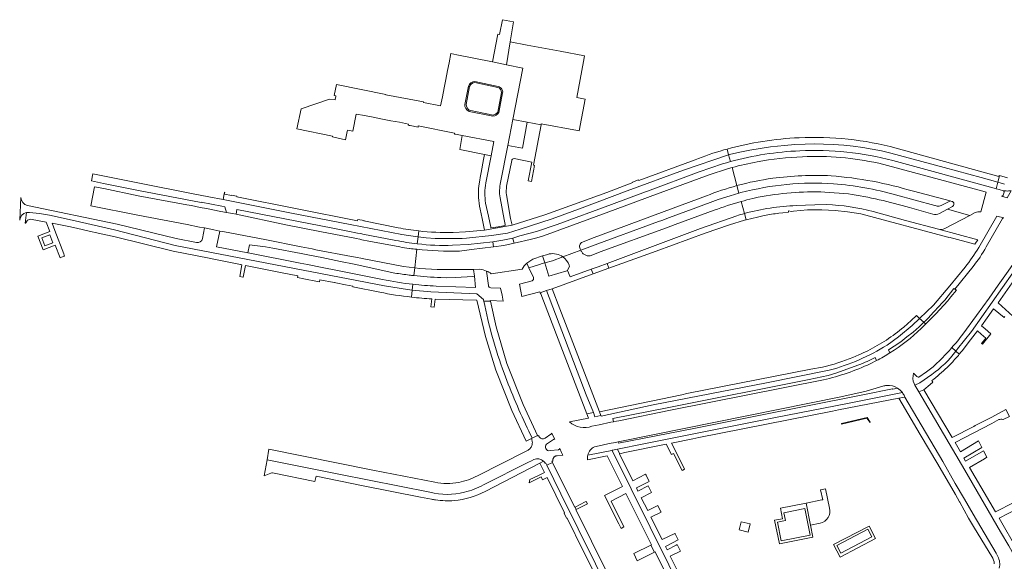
# Model space of a CAD drawing. Extents: x 146402 to 164798, y 455483 to 464134.
# Tile 478 of 575: x 155866 to 156204, y 462528 to 462714. Entities that reach past the tile are written whole.
import ezdxf

# ---------------------------------------------------------------- set-up
doc = ezdxf.new("R2010")
doc.units = 0
doc.header["$LTSCALE"] = 0.2
for name, color, linetype, lineweight in [('B-XX-VH-VERHARDING_ASFALT-GV', 252, 'CONTINUOUS', 18), ('B-XX-VH-VERHARDING_BETONSTRAATSTEEN-GV', 252, 'CONTINUOUS', 18), ('B-XX-VH-VERHARDING_SIERBESTRATING-GV', 252, 'CONTINUOUS', 18), ('B-XX-VH-VERHARDING_STRAATBAKSTEEN-GV', 252, 'CONTINUOUS', 18), ('B-XX-VH-VERHARDING_TEGEL-GV', 252, 'CONTINUOUS', 18)]:
    doc.layers.add(name, color=color, linetype=linetype, lineweight=lineweight)

msp = doc.modelspace()

# ---------------------------------------------------------------- linework, layer by layer
at = {"layer": 'B-XX-VH-VERHARDING_ASFALT-GV'}
for points in [[(156134.952, 462666.555, 0.0370119), (156119.416, 462664.83)], [(156161.137, 462664.302, 0.0685525), (156134.952, 462666.555)], [(156110.748, 462662.831, 0.0036367), (156109.149, 462662.377)], [(156119.416, 462664.83, 0.021107), (156110.748, 462662.831)], [(156124.718, 462659.148, 0.0330286), (156112.423, 462656.648)], [(156112.423, 462656.648, -0.0330286), (156124.718, 462659.148)], [(156144.761, 462660.019, 0.0457498), (156124.718, 462659.148)], [(156124.718, 462659.148, -0.0457498), (156144.761, 462660.019)], [(156173.048, 462654.717, 0.0536673), (156144.761, 462660.019)], [(156144.761, 462660.019, -0.0536673), (156173.048, 462654.717)], [(156101.981, 462653.133, -0.0290175), (156112.423, 462656.648)], [(156112.423, 462656.648, 0.0290175), (156101.981, 462653.133)], [(156113.827, 462654.236, -0.0806996), (156145.648, 462657.304)], [(156145.648, 462657.304, -0.0445563), (156166.925, 462653.514)], [(156117.878, 462652.207, 0.0085076), (156113.902, 462651.187)], [(156141.006, 462654.51, 0.056075), (156118.304, 462652.337)], [(156171.735, 462649.077, 0.0337202), (156150.734, 462653.831)], [(156113.902, 462651.187, 0.0212059), (156104.575, 462648.185)], [(156115.016, 462647.078, -0.0567623), (156132.812, 462649.81)], [(156143.204, 462650.118, -0.0577425), (156159.294, 462647.737)], [(156181.257, 462649.591, 0.1234154), (156182.626, 462649.764)], [(156186.259, 462651.246, -0.7114581), (156186.45, 462649.482)], [(156112.367, 462646.308, -0.0090624), (156115.016, 462647.078)], [(156182.047, 462647.072, -0.2037867), (156179.731, 462646.874)], [(156194.324, 462647.414, -0.1538055), (156196.19, 462647.635)], [(156181.739, 462641.662, 0.1705362), (156183.821, 462641.941)], [(155999.875, 462635.08, -0.0088296), (155996.595, 462635.563)], [(156002.412, 462634.774, -0.0058199), (156000, 462635.064)], [(156058.563, 462634.929, -0.4219902), (156059.332, 462637.277)], [(156059.332, 462637.277, 0.4219902), (156058.563, 462634.929)], [(156017.088, 462634.183, -0.0340008), (156002.412, 462634.774)], [(156047.982, 462633.186, -0.2034458), (156052.627, 462632.149)], [(156052.627, 462632.149, 0.2034458), (156047.982, 462633.186)], [(156052.627, 462632.149, -0.1519461), (156054.812, 462629.268)], [(156038.643, 462628.004, -0.080799), (156040.24, 462630.021)], [(155994.961, 462626.594, 0.0095492), (155999.875, 462625.909)], [(155999.875, 462625.909, 0.0038062), (156001.431, 462625.731)], [(156001.431, 462625.731, 0.018255), (156010.692, 462625.064)], [(156023.954, 462627.915, -0.0843186), (156026.454, 462627.312)], [(156026.454, 462627.312, -0.0509791), (156027.965, 462626.391)], [(156169.746, 462608.021, -0.0595234), (156157.354, 462599.947)], [(156144.135, 462593.243, 0.0753828), (156163.995, 462601.836)], [(156157.354, 462599.947, -0.0130095), (156154.314, 462598.491)], [(156152.293, 462597.624, -0.0410634), (156141.817, 462594.326)], [(156046.543, 462569.908, -0.4606115), (156044.528, 462570.404)], [(156048.215, 462565.607, -0.7385077), (156047.015, 462567.879)], [(156042.651, 462562.54, -0.3045767), (156046.033, 462561.99)], [(156046.033, 462561.99, -0.0674227), (156046.559, 462561.343)], [(156016.865, 462554.715, -0.1019183), (156008.682, 462554.751)], [(156023.329, 462556.936, -0.0678747), (156016.865, 462554.715)], [(156018.829, 462551.345, 0.064986), (156025.366, 462553.83)], [(156006.912, 462551.31, 0.1271294), (156018.829, 462551.345)]]:
    msp.add_lwpolyline(points, format="xyb", dxfattribs=at)
for points in [[(156109.149, 462662.377), (156102.843, 462660.387), (156084.763, 462653.677), (156082.574, 462652.873), (156081.659, 462652.536), (156067.485, 462647.328), (156046.014, 462639.354), (156043.668, 462638.723), (156043.209, 462638.599), (156041.901, 462638.29), (156039.45, 462637.712), (156038.436, 462637.473), (156035.865, 462636.838)], [(156112.423, 462656.648), (156110.748, 462662.831)], [(156110.748, 462662.831), (156112.423, 462656.648)], [(156196.19, 462647.635), (156198.02, 462654.414), (156196.937, 462654.725), (156196.946, 462654.75), (156161.137, 462664.302)], [(155940.357, 462646.788), (155939.145, 462647.042), (155937.09, 462647.423), (155935.093, 462647.811), (155930.177, 462648.765), (155928.021, 462649.184), (155925.074, 462649.764), (155923.401, 462649.995), (155906.772, 462653.148), (155894.902, 462655.637), (155891.733, 462656.261), (155890.413, 462649.719), (155906.587, 462646.539), (155923.584, 462643.234), (155927.806, 462642.421), (155929.547, 462642.099), (155932.763, 462641.475), (155934.784, 462641.05), (155935.791, 462640.871), (155938.755, 462640.301), (155950.222, 462638.092), (155962.764, 462635.673), (155966.497, 462634.892), (155967.738, 462634.63), (155980.045, 462632.29), (155981.447, 462632.038), (155983.83, 462631.571), (155984.208, 462631.467), (155997.859, 462628.91), (156001.72, 462628.395), (156002.412, 462634.774)], [(156058.563, 462634.929), (156058.776, 462634.47), (156060.979, 462635.302), (156062.436, 462635.814), (156085.513, 462644.3), (156086.65, 462644.72), (156089.265, 462645.686), (156098.3, 462649.024), (156105.943, 462651.882), (156110.107, 462653.178), (156113.13, 462654.038), (156112.423, 462656.648)], [(156112.423, 462656.648), (156113.13, 462654.038), (156113.827, 462654.236)], [(156059.332, 462637.277), (156062.497, 462638.441), (156087.434, 462647.701), (156101.981, 462653.133)], [(156101.981, 462653.133), (156087.434, 462647.701), (156062.497, 462638.441), (156059.332, 462637.277)], [(156118.304, 462652.337), (156117.878, 462652.207)], [(156150.734, 462653.831), (156142.691, 462654.42), (156141.223, 462654.529), (156141.006, 462654.51)], [(156166.925, 462653.514), (156180.424, 462649.818), (156180.54, 462649.786), (156181.257, 462649.591)], [(156182.626, 462649.764), (156185.564, 462651.346), (156185.667, 462651.402), (156173.048, 462654.717)], [(156173.048, 462654.717), (156185.667, 462651.402), (156186.259, 462651.246)], [(156113.902, 462651.187), (156115.016, 462647.078)], [(156115.016, 462647.078), (156113.902, 462651.187)], [(156132.812, 462649.81), (156139.214, 462650.043), (156143.204, 462650.118)], [(156179.731, 462646.874), (156171.735, 462649.077)], [(156183.821, 462641.941), (156192.433, 462646.429), (156184.804, 462648.581), (156182.047, 462647.072)], [(156186.45, 462649.482), (156184.804, 462648.581), (156192.433, 462646.429), (156194.324, 462647.414)], [(155996.595, 462635.563), (155985.926, 462637.607), (155983.555, 462638.074), (155982.879, 462638.207), (155981.594, 462638.459), (155981.111, 462638.554), (155969.658, 462640.807), (155957.405, 462643.216), (155940.357, 462646.788)], [(156104.575, 462648.185), (156091.24, 462643.283), (156089.692, 462642.718), (156088.222, 462642.181), (156065.492, 462633.881), (156062.315, 462632.632), (156062.059, 462632.575), (156061.799, 462632.542), (156061.537, 462632.532), (156061.275, 462632.545), (156061.016, 462632.581), (156060.76, 462632.64), (156060.511, 462632.722), (156060.27, 462632.825), (156060.039, 462632.95), (156059.82, 462633.094), (156059.615, 462633.257), (156059.425, 462633.438), (156059.252, 462633.635), (156059.097, 462633.847), (156058.961, 462634.071), (156058.776, 462634.47), (156052.627, 462632.149)], [(156054.812, 462629.268), (156054.942, 462628.889), (156054.238, 462627.562), (156054.246, 462627.539), (156055.086, 462625.282), (156062.398, 462627.895), (156064.714, 462628.723), (156067.882, 462629.908), (156099.906, 462641.883), (156112.367, 462646.308)], [(156159.294, 462647.737), (156170.35, 462644.657), (156181.739, 462641.662)], [(156001.431, 462625.731), (156001.72, 462628.395), (155997.859, 462628.91), (155984.208, 462631.467), (155983.83, 462631.571), (155981.447, 462632.038), (155980.045, 462632.29), (155967.738, 462634.63), (155966.497, 462634.892), (155962.764, 462635.673), (155950.222, 462638.092), (155938.755, 462640.301), (155935.791, 462640.871), (155934.784, 462641.05), (155933.643, 462635.591), (155944.363, 462633.578)], [(155944.363, 462633.578), (155944.933, 462636.31), (155950.446, 462635.665), (155953.018, 462635.132), (155954.795, 462634.796), (155960.881, 462633.645), (155962.782, 462633.285), (155965.552, 462632.761), (155969.858, 462631.926), (155976.271, 462630.637), (155980.937, 462629.708), (155994.961, 462626.594)], [(156000, 462635.064), (155999.875, 462635.08)], [(156035.865, 462636.838), (156032.368, 462636.126), (156028.839, 462635.607), (156021.191, 462634.68), (156017.088, 462634.183)], [(156052.627, 462632.149), (156058.776, 462634.47), (156058.563, 462634.929)], [(156002.412, 462634.774), (156001.72, 462628.395), (156003.494, 462628.158), (156009.403, 462627.82), (156014.124, 462627.779), (156015.722, 462627.782), (156019.453, 462627.806), (156020.822, 462627.821), (156021.954, 462627.858), (156023.954, 462627.915)], [(156040.24, 462630.021), (156042.294, 462631.347), (156045.644, 462632.477), (156047.426, 462633.027), (156047.982, 462633.186)], [(156047.982, 462633.186), (156047.426, 462633.027), (156045.644, 462632.477), (156046.392, 462630.067), (156049.025, 462630.79), (156052.627, 462632.149)], [(156010.692, 462625.064), (156012.69, 462624.982), (156015.579, 462625.029), (156019.773, 462625.313), (156021.488, 462625.462), (156022.218, 462625.527), (156021.954, 462627.858), (156020.822, 462627.821), (156019.453, 462627.806), (156015.722, 462627.782), (156014.124, 462627.779), (156009.403, 462627.82), (156003.494, 462628.158), (156001.72, 462628.395), (156001.431, 462625.731)], [(156027.965, 462626.391), (156038.643, 462628.004)], [(156163.995, 462601.836), (156167.945, 462604.739), (156172.667, 462608.599), (156175.177, 462611.029), (156174.088, 462612.017), (156172.301, 462610.294), (156169.746, 462608.021)], [(156154.314, 462598.491), (156152.293, 462597.624)], [(156141.817, 462594.326), (156137.794, 462593.598), (156095.279, 462585.184), (156095.267, 462585.243), (156093.482, 462584.83), (156065.185, 462578.99)], [(156065.185, 462578.99), (156065.697, 462577.658), (156065.764, 462577.483), (156083.698, 462581.309), (156122.621, 462588.932), (156144.135, 462593.243)], [(156044.528, 462570.404), (156044.332, 462570.77), (156044.069, 462570.609), (156043.964, 462570.833), (156042.089, 462569.914), (156041.83, 462569.787)], [(156047.015, 462567.879), (156049.404, 462569.443), (156049.44, 462569.463), (156049.477, 462569.48), (156049.516, 462569.494), (156049.556, 462569.504), (156049.891, 462569.56), (156048.971, 462571.313), (156048.854, 462571.558), (156048.605, 462571.321), (156048.571, 462571.294), (156048.535, 462571.27), (156046.543, 462569.908)], [(156041.83, 462569.787), (156041.942, 462569.529), (156042.029, 462569.263), (156042.093, 462568.989), (156042.132, 462568.711), (156042.146, 462568.43), (156042.135, 462568.15), (156042.098, 462567.871), (156042.037, 462567.597), (156041.952, 462567.329), (156041.844, 462567.07), (156041.712, 462566.822), (156041.559, 462566.587), (156041.385, 462566.366), (156041.193, 462566.161), (156040.983, 462565.975), (156040.757, 462565.808), (156040.517, 462565.662), (156039.822, 462565.344), (156023.329, 462556.936)], [(156008.682, 462554.751), (155987.393, 462558.926), (155951.672, 462566.078), (155951.671, 462566.073), (155951.007, 462562.454), (155975.716, 462557.516), (156006.912, 462551.31)], [(156046.559, 462561.343), (156046.819, 462561.353), (156047.178, 462560.607), (156049.056, 462561.582), (156048.871, 462561.955), (156049.204, 462562.05), (156049.199, 462562.366), (156049.209, 462562.498), (156049.23, 462562.629), (156049.262, 462562.758), (156049.305, 462562.883), (156049.359, 462563.004), (156049.423, 462563.12), (156049.497, 462563.23), (156049.58, 462563.333), (156049.672, 462563.429), (156049.771, 462563.516), (156049.878, 462563.595), (156049.991, 462563.664), (156050.11, 462563.723), (156050.233, 462563.771), (156050.36, 462563.808), (156050.49, 462563.835), (156050.622, 462563.85), (156052.337, 462564.049), (156052.661, 462564.078), (156052.195, 462564.964), (156051.54, 462566.311), (156051.311, 462566.048), (156051.278, 462566.017), (156051.243, 462565.989), (156051.205, 462565.964), (156051.165, 462565.942), (156051.123, 462565.924), (156051.08, 462565.91), (156048.215, 462565.607)], [(156025.366, 462553.83), (156040.868, 462561.633), (156041.824, 462562.113), (156042.651, 462562.54)]]:
    msp.add_lwpolyline(points, dxfattribs=at)
for points in [[(156040.958, 462628.43), (156044.622, 462629.581), (156045.56, 462629.838), (156046.392, 462630.067), (156045.644, 462632.477), (156042.294, 462631.347), (156040.24, 462630.021)], [(156148.344, 462574.944), (156148.405, 462574.676), (156157.093, 462576.794), (156158.154, 462575.238), (156158.19, 462575.428), (156157.151, 462577.003)]]:
    msp.add_lwpolyline(points, close=True, dxfattribs=at)
at = {"layer": 'B-XX-VH-VERHARDING_BETONSTRAATSTEEN-GV'}
for points in [[(156059.741, 462699.317), (156060.073, 462701.26), (156051.669, 462702.866), (156040.344, 462704.937), (156034.58, 462706.058), (156033.253, 462698.181), (156038.902, 462696.954), (156035.458, 462679.314), (156040.386, 462678.404), (156045.131, 462677.526), (156045.196, 462677.872), (156057.678, 462675.571), (156058.253, 462675.479), (156060.267, 462686.371), (156057.44, 462686.895)], [(156033.716, 462670.398), (156038.752, 462669.494), (156040.386, 462678.404), (156035.458, 462679.314)], [(156027.951, 462666.923), (156028.907, 462671.834), (156018.049, 462673.852), (156017.182, 462669.02), (156025.707, 462667.359)], [(156028.839, 462635.607), (156032.368, 462636.126), (156035.865, 462636.838), (156035.472, 462638.373), (156035.402, 462638.648), (156032.013, 462637.893), (156028.58, 462637.377)], [(156068.462, 462628.301), (156067.882, 462629.908), (156064.714, 462628.723), (156062.398, 462627.895), (156063, 462626.323)]]:
    msp.add_lwpolyline(points, close=True, dxfattribs=at)
for points in [[(156031.233, 462657.762), (156033.716, 462670.398), (156035.458, 462679.314), (156038.902, 462696.954), (156033.253, 462698.181), (156028.49, 462699.211), (156016.179, 462701.597), (156014.137, 462701.993), (156013.537, 462698.838), (156013.014, 462696.18), (156012.418, 462693.153), (156011.834, 462690.188), (156011.234, 462687.14), (156010.621, 462684.028), (156004.728, 462685.188), (156004.771, 462685.408), (155991.829, 462687.862), (155991.847, 462687.932), (155974.871, 462691.408), (155974.013, 462687.596), (155974.678, 462687.436), (155974.639, 462687.275), (155974.424, 462686.256), (155974.37, 462686.071), (155972.503, 462686.395), (155962.725, 462683.046), (155961.246, 462676.133), (155973.511, 462673.658), (155973.451, 462673.362), (155977.96, 462672.359), (155978.502, 462675.185), (155978.6, 462675.701), (155980.472, 462675.35), (155981.599, 462681.237), (155984.459, 462680.689), (155987.424, 462680.121), (155990.627, 462679.508), (155993.554, 462678.947), (155996.485, 462678.386), (155999.568, 462677.795), (155999.492, 462677.405), (155999.875, 462677.328), (156000, 462677.303), (156000.125, 462677.278), (156002.864, 462676.732), (156002.951, 462677.168), (156015.432, 462674.691), (156015.365, 462674.352), (156015.589, 462674.31), (156015.714, 462674.287), (156018.049, 462673.852)], [(156018.981, 462684.546), (156020.208, 462690.775)], [(156022.405, 462692.421), (156030.363, 462690.694)], [(156031.95, 462688.497), (156030.635, 462681.794)], [(156028.585, 462680.474), (156020.419, 462682.141)], [(156018.049, 462673.852), (156028.907, 462671.834), (156027.951, 462666.923), (156026.112, 462657.593)], [(156026.108, 462650.654), (156027.127, 462646.109), (156027.873, 462642.414), (156027.938, 462642.186), (156030.448, 462642.544), (156032.854, 462642.993), (156032.798, 462643.261), (156032.469, 462644.978), (156032.461, 462644.976), (156031.045, 462652.46)], [(156176.649, 462609.701), (156177.276, 462609.136), (156177.284, 462609.129), (156180.78, 462612.65), (156184.843, 462617.072), (156185.952, 462618.409), (156187.842, 462620.702), (156187.349, 462621.082), (156186.97, 462621.357), (156183.811, 462617.33), (156183.088, 462616.47), (156178.852, 462611.911)], [(156177.284, 462609.129), (156177.276, 462609.136), (156176.649, 462609.701), (156174.987, 462608.132), (156172.956, 462606.354), (156170.853, 462604.656), (156168.689, 462603.034), (156166.467, 462601.501), (156164.48, 462600.225), (156165.005, 462599.191)], [(156175.736, 462607.569), (156177.284, 462609.129)]]:
    msp.add_lwpolyline(points, dxfattribs=at)
for points in [[(156020.208, 462690.775, -0.3349119), (156022.405, 462692.421)], [(156030.363, 462690.694, -0.0981984), (156031.109, 462690.395)], [(156031.109, 462690.395, -0.0994017), (156031.669, 462689.818)], [(156031.669, 462689.818, -0.0923273), (156031.928, 462689.183)], [(156031.928, 462689.183, -0.0874671), (156031.95, 462688.497)], [(156020.419, 462682.141, -0.3577327), (156018.981, 462684.546)], [(156030.635, 462681.794, -0.2432237), (156028.585, 462680.474)], [(156026.112, 462657.593, 0.0755153), (156026.108, 462650.654)], [(156031.045, 462652.46, -0.0946826), (156031.233, 462657.762)], [(156178.852, 462611.911, -0.01065), (156176.649, 462609.701)], [(156165.005, 462599.191, 0.0516477), (156175.736, 462607.569)]]:
    msp.add_lwpolyline(points, format="xyb", dxfattribs=at)
at = {"layer": 'B-XX-VH-VERHARDING_SIERBESTRATING-GV'}
for points in [[(156154.343, 462595.039), (156146.373, 462592.209), (156143.785, 462591.395), (156137.298, 462590.06), (156089.062, 462580.466), (156069.831, 462576.698), (156070.068, 462575.521), (156071.093, 462575.727), (156071.84, 462575.885), (156089.631, 462579.515), (156142.156, 462589.947)], [(156158.22, 462595.445), (156160.409, 462596.54), (156159.881, 462597.619)]]:
    msp.add_lwpolyline(points, dxfattribs=at)
for points in [[(156142.156, 462589.947, 0.0535294), (156158.22, 462595.445)], [(156159.881, 462597.619, -0.0212401), (156154.343, 462595.039)]]:
    msp.add_lwpolyline(points, format="xyb", dxfattribs=at)
at = {"layer": 'B-XX-VH-VERHARDING_STRAATBAKSTEEN-GV'}
msp.add_lwpolyline([(156162.59, 462587.744), (156156.789, 462586.024), (156148.131, 462584.086), (156072.746, 462568.846), (156071.685, 462568.637), (156071.78, 462568.151), (156097.636, 462573.232), (156118.258, 462577.361), (156155.692, 462584.74), (156165.899, 462586.893), (156165.989, 462586.715), (156167.644, 462587.053)], dxfattribs=at)
for points in [[(156163.854, 462587.983, 0.0529098), (156162.59, 462587.744)], [(156167.644, 462587.053, 0.1646976), (156163.854, 462587.983)]]:
    msp.add_lwpolyline(points, format="xyb", dxfattribs=at)
at = {"layer": 'B-XX-VH-VERHARDING_TEGEL-GV'}
for points in [[(156034.58, 462706.058), (156035.728, 462712.871), (156031.869, 462713.639), (156030.885, 462708.566), (156030.325, 462708.675), (156028.49, 462699.211), (156033.253, 462698.181)], [(155877.449, 462636.991), (155874.682, 462635.933), (155873.614, 462638.691), (155876.389, 462639.75)], [(156063.102, 462578.661), (156060.693, 462584.794), (156046.99, 462620.608), (156044.87, 462619.86), (156045.116, 462619.46), (156051.988, 462601.467), (156060.883, 462578.268)], [(156065.697, 462577.658), (156065.185, 462578.99), (156056.038, 462602.779), (156051.627, 462614.27), (156048.952, 462621.241), (156046.99, 462620.608), (156060.693, 462584.794), (156063.102, 462578.661), (156063.653, 462577.261)], [(156093.702, 462466.474), (156095.777, 462467.359), (156095.133, 462468.704), (156090.304, 462478.4), (156090.512, 462478.505), (156089.985, 462479.31), (156089.819, 462479.229), (156073.678, 462511.926), (156073.747, 462511.96), (156073.379, 462512.788), (156073.261, 462512.729), (156057.094, 462545.359), (156057.247, 462545.433), (156056.864, 462546.191), (156056.723, 462546.118), (156049.056, 462561.582), (156047.178, 462560.607), (156051.889, 462550.812), (156069.836, 462514.67), (156073.289, 462507.416), (156077.044, 462499.999)], [(156056.864, 462546.191), (156057.247, 462545.433), (156061.079, 462547.296), (156060.649, 462548.152), (156060.316, 462547.98)], [(156137.732, 462540.039), (156136.21, 462547.589), (156127.352, 462545.804), (156128.074, 462542.226), (156125.378, 462541.683), (156127.008, 462533.595), (156138.561, 462535.924)], [(156126.379, 462541.017), (156129.075, 462541.561), (156128.532, 462544.256), (156135.723, 462545.706), (156137.56, 462536.589), (156127.673, 462534.596)], [(156113.233, 462538.359), (156116.327, 462537.652), (156116.973, 462540.477), (156113.878, 462541.185)], [(156147.909, 462529.057), (156160.08, 462535.467), (156157.843, 462539.724), (156145.666, 462533.324)], [(156146.757, 462532.989), (156157.428, 462538.597), (156158.815, 462535.958), (156148.144, 462530.35)], [(156076.966, 462530.238), (156078.191, 462527.761), (156084.08, 462530.696), (156082.875, 462533.141)]]:
    msp.add_lwpolyline(points, close=True, dxfattribs=at)
for points in [[(156020.594, 462690.67), (156019.373, 462684.469)], [(156030.278, 462690.304), (156022.375, 462692.018)], [(156030.242, 462681.869), (156031.557, 462688.574)], [(156020.499, 462682.532), (156028.665, 462680.866)], [(156045.131, 462677.526), (156040.386, 462678.404), (156038.752, 462669.494), (156033.716, 462670.398), (156031.233, 462657.762)], [(156035.877, 462665.909), (156041.927, 462664.681), (156040.761, 462658.274), (156041.816, 462658.093), (156042.844, 462663.571), (156042.523, 462663.632), (156045.131, 462677.526)], [(156002.871, 462639.03), (156005.724, 462638.741), (156008.795, 462638.536), (156011.867, 462638.43), (156014.942, 462638.425), (156018.013, 462638.523), (156019.551, 462638.612), (156028.138, 462639.465), (156033.649, 462640.359), (156037.933, 462641.674), (156048.942, 462645.292), (156059.289, 462649.025), (156074.693, 462654.799), (156094.08, 462661.932), (156109.564, 462667.199), (156109.024, 462669.201), (156107.908, 462668.886)], [(156109.024, 462669.201), (156109.564, 462667.199)], [(156166.049, 462665.27), (156200.812, 462655.755), (156201.442, 462655.58), (156202.04, 462657.797), (156202.043, 462657.807), (156196.31, 462659.397), (156183.627, 462662.839), (156165.258, 462667.83), (156162.071, 462668.572), (156158.862, 462669.216), (156155.64, 462669.759), (156152.396, 462670.203), (156149.142, 462670.545), (156145.471, 462670.808), (156142.205, 462670.932), (156138.929, 462670.959), (156135.924, 462670.901), (156132.364, 462670.745), (156128.809, 462670.483), (156123.938, 462669.954), (156120.409, 462669.448), (156116.898, 462668.843), (156113.404, 462668.132), (156109.933, 462667.323), (156109.564, 462667.199), (156110.193, 462664.889)], [(156109.564, 462667.199), (156109.933, 462667.323), (156113.404, 462668.132), (156116.898, 462668.843), (156120.409, 462669.448), (156123.938, 462669.954), (156128.809, 462670.483), (156132.364, 462670.745), (156135.924, 462670.901), (156138.929, 462670.959), (156142.205, 462670.932), (156145.471, 462670.808), (156149.142, 462670.545), (156152.396, 462670.203), (156155.64, 462669.759), (156158.862, 462669.216), (156162.071, 462668.572), (156165.258, 462667.83), (156183.627, 462662.839), (156196.31, 462659.397), (156202.043, 462657.807), (156202.64, 462660.018), (156202.453, 462660.063), (156202.357, 462659.772), (156167.152, 462669.55)], [(156110.193, 462664.889), (156109.564, 462667.199), (156094.08, 462661.932), (156074.693, 462654.799), (156059.289, 462649.025), (156048.942, 462645.292), (156037.933, 462641.674), (156033.649, 462640.359), (156028.138, 462639.465), (156019.551, 462638.612), (156018.013, 462638.523), (156014.942, 462638.425), (156011.867, 462638.43), (156008.795, 462638.536), (156005.724, 462638.741), (156002.871, 462639.03), (156002.614, 462636.644)], [(156098.042, 462665.539), (156078.692, 462658.356), (156078.623, 462658.615), (156076.604, 462657.846), (156076.656, 462657.662), (156067.796, 462654.334), (156046.477, 462646.59), (156035.168, 462643.105), (156025.687, 462641.304), (156019.227, 462640.805), (156014.972, 462640.575)], [(156026.112, 462657.593), (156027.951, 462666.923), (156025.707, 462667.359), (156025.366, 462665.601), (156024.52, 462661.161), (156024.23, 462659.401), (156024.083, 462658.568), (156023.763, 462656.572)], [(156033.323, 462656.459), (156035.077, 462665.251)], [(156002.614, 462636.644), (156002.871, 462639.03), (156002.667, 462639.048), (155997.351, 462639.825), (155979.533, 462643.239), (155959.444, 462647.212), (155935.921, 462651.832), (155930.973, 462652.804), (155925.566, 462653.866), (155907.8, 462657.319), (155891.135, 462660.69), (155890.671, 462658.305), (155894.842, 462657.398), (155906.89, 462654.959), (155928.336, 462650.803), (155928.358, 462650.918), (155935.44, 462649.562), (155936.493, 462649.362), (155937.09, 462647.423), (155939.145, 462647.042), (155940.357, 462646.788), (155940.659, 462648.401), (155973.575, 462642.01), (155979.351, 462640.889)], [(156080.973, 462654.471), (156081.751, 462654.76), (156099.491, 462661.34)], [(156205.337, 462659.365), (156202.662, 462660.098), (156202.64, 462660.018), (156202.043, 462657.807), (156202.04, 462657.797), (156204.316, 462657.176)], [(156204.316, 462657.176), (156202.04, 462657.797), (156201.442, 462655.58), (156202.485, 462655.291), (156204, 462654.883), (156204.039, 462654.858), (156204.442, 462654.83), (156204.886, 462654.799), (156205.331, 462654.788), (156205.775, 462654.799), (156206.219, 462654.83), (156206.661, 462654.883), (156205.301, 462652.471)], [(155926.714, 462637.068), (155919.804, 462638.461), (155899.551, 462643.446), (155868.682, 462649.873), (155868.681, 462649.862), (155867.809, 462650.212), (155867.098, 462650.83), (155866.622, 462651.643), (155866.44, 462652.568), (155866.022, 462644.768), (155866.244, 462645.692), (155866.751, 462646.492), (155867.493, 462647.088), (155868.386, 462647.412)], [(155940.663, 462653.023), (155940.541, 462653.045), (155938.785, 462653.355), (155938.748, 462653.196), (155936.41, 462653.74), (155936.44, 462654.245), (155936.449, 462654.434), (155936.316, 462653.843), (155936.307, 462653.798), (155935.921, 462651.832), (155959.444, 462647.212), (155979.533, 462643.239), (155997.351, 462639.825), (156002.667, 462639.048), (156002.871, 462639.03), (156003.093, 462641.071)], [(155996.069, 462642.196), (155984.306, 462644.546), (155984.324, 462644.653), (155982.193, 462645.006), (155982.121, 462644.594), (155940.634, 462652.85), (155940.663, 462653.023)], [(156014.755, 462636.154), (156020.118, 462636.379), (156028.58, 462637.377), (156032.013, 462637.893), (156035.402, 462638.648), (156037.814, 462639.353), (156043.529, 462640.909), (156050.691, 462643.324), (156069.303, 462650.143), (156080.973, 462654.471)], [(156024.211, 462648.592), (156024.948, 462645.311), (156025.687, 462641.304), (156035.168, 462643.105), (156034.686, 462645.319), (156033.215, 462653.451)], [(156031.045, 462652.46), (156032.461, 462644.976), (156032.469, 462644.978), (156032.798, 462643.261), (156032.854, 462642.993), (156030.448, 462642.544), (156027.938, 462642.186), (156027.873, 462642.414), (156027.127, 462646.109), (156026.108, 462650.654)], [(156203.369, 462652.978), (156205.301, 462652.471), (156206.661, 462654.883), (156206.219, 462654.83), (156205.775, 462654.799), (156205.331, 462654.788), (156204.886, 462654.799), (156204.442, 462654.83), (156204.039, 462654.858)], [(156204.271, 462654.364), (156203.923, 462653.337)], [(156143.204, 462650.118), (156139.214, 462650.043), (156132.812, 462649.81)], [(156000.631, 462618.34), (156000.89, 462620.74), (155999.243, 462620.941), (155991.309, 462622.25), (155919.404, 462636.132), (155898.595, 462641.474), (155889.127, 462643.628), (155884.093, 462644.816), (155876.249, 462646.456), (155872.804, 462647.048), (155869.338, 462647.43), (155868.386, 462647.412), (155867.897, 462643.713), (155868.071, 462643.696), (155868.083, 462643.822), (155868.711, 462644.752), (155869.692, 462645.176), (155875.14, 462644.102), (155876.405, 462640.875), (155872.222, 462639.29), (155874.036, 462634.604), (155878.179, 462636.24), (155879.883, 462631.871), (155881.211, 462632.383), (155881.451, 462632.46), (155881.328, 462632.771), (155881.162, 462633.207), (155878.113, 462641.233), (155877.127, 462643.723), (155882.933, 462642.573), (155884.56, 462642.25), (155890.888, 462640.827), (155891.993, 462640.579), (155898.784, 462639.043), (155918.801, 462634.134), (155931.089, 462631.701), (155931.521, 462631.614), (155941.933, 462629.521), (155941.983, 462629.511), (155942.387, 462629.461), (155941.6, 462625.425), (155942.653, 462625.212), (155942.744, 462625.194)], [(155868.386, 462647.412), (155869.338, 462647.43), (155872.804, 462647.048), (155876.249, 462646.456), (155884.093, 462644.816), (155889.127, 462643.628), (155898.595, 462641.474), (155919.404, 462636.132), (155991.309, 462622.25), (155999.243, 462620.941), (156000.89, 462620.74), (156001.108, 462622.751)], [(156112.367, 462646.308), (156099.906, 462641.883), (156067.882, 462629.908), (156068.462, 462628.301), (156084.631, 462634.15), (156101.564, 462640.359), (156109.853, 462643.132), (156115.04, 462644.728), (156115.613, 462644.87), (156115.018, 462647.07), (156115.016, 462647.078)], [(156115.016, 462647.078), (156115.018, 462647.07), (156115.613, 462644.87), (156119.511, 462645.848), (156121.844, 462646.359), (156121.834, 462646.388)], [(156126.871, 462647.192), (156128.231, 462647.354), (156130.11, 462647.546), (156130.196, 462647.959), (156131.16, 462647.759), (156131.849, 462647.901), (156136.733, 462648.301), (156141.56, 462648.288), (156146.147, 462648.096), (156150.373, 462647.612), (156155.022, 462647.003), (156184.856, 462638.905), (156185.22, 462638.817), (156185.245, 462638.919), (156194.146, 462636.56), (156195.225, 462638.057), (156181.739, 462641.662), (156170.35, 462644.657), (156159.294, 462647.737)], [(156204.112, 462645.572), (156201.711, 462646.193), (156195.531, 462635.334)], [(156198.079, 462635.576), (156203.704, 462645.362)], [(155990.652, 462624.416), (155975.223, 462627.449), (155969.987, 462628.523), (155964.857, 462629.535), (155962.429, 462630.014), (155944.468, 462633.558), (155944.363, 462633.578), (155933.643, 462635.591), (155934.784, 462641.05), (155932.763, 462641.475), (155929.547, 462642.099), (155928.832, 462638.457)], [(156217.92, 462641.789), (156193.042, 462606.562), (156188.241, 462600.618)], [(156188.241, 462600.618), (156193.042, 462606.562), (156217.92, 462641.789)], [(156217.92, 462641.789), (156216.172, 462642.278), (156209.675, 462633.002), (156205.014, 462626.417), (156202.194, 462622.43), (156199.064, 462617.956), (156194.749, 462612.018), (156190.008, 462605.598)], [(155979.351, 462640.889), (155981.497, 462640.472), (155982.032, 462640.368), (155983.268, 462640.146), (155983.937, 462640.026), (155995.222, 462637.84)], [(156003.093, 462641.071), (156002.871, 462639.03)], [(155942.744, 462625.194), (155943.58, 462629.178), (155956.231, 462626.724), (155961.564, 462625.689), (155961.428, 462625.034), (155963.586, 462624.618), (155968.317, 462623.705), (155969.057, 462623.562), (155969.17, 462624.267), (155974.094, 462623.342), (155974.133, 462623.335), (155974.63, 462623.241), (155977.91, 462622.57), (155980.518, 462622.121), (155980.475, 462621.909), (155989.717, 462620.038)], [(156042.048, 462623.96), (156037.733, 462622.803), (156038.192, 462620.385), (156038.55, 462618.542), (156044.712, 462620.118), (156044.87, 462619.86), (156046.99, 462620.608), (156048.952, 462621.241), (156048.973, 462621.248), (156063, 462626.323), (156062.398, 462627.895), (156055.086, 462625.282), (156054.239, 462627.533), (156054.022, 462627.343), (156047.81, 462625.499), (156046.392, 462630.067), (156045.56, 462629.838), (156044.622, 462629.581), (156040.958, 462628.43), (156042.49, 462625.034)], [(156190.821, 462628.687), (156185.535, 462622.223), (156179.924, 462615.623), (156175.177, 462611.029), (156176.649, 462609.701)], [(156178.852, 462611.911), (156183.088, 462616.47), (156183.811, 462617.33), (156186.97, 462621.357), (156187.349, 462621.082), (156193.574, 462628.829)], [(156023.954, 462627.915), (156021.954, 462627.858), (156022.218, 462625.527), (156022.651, 462621.701), (156009.066, 462622.138)], [(156027.036, 462622.377), (156026.454, 462627.312)], [(156001.108, 462622.751), (156000.89, 462620.74), (156007.249, 462620.189), (156023.024, 462619.524), (156025.326, 462617.553), (156025.383, 462617.283), (156025.444, 462616.995), (156027.729, 462616.941)], [(156027.729, 462616.941), (156027.685, 462617.14), (156032.133, 462616.999), (156031.732, 462618.97), (156031.205, 462621.454), (156027.876, 462621.545)], [(156207.24, 462611.821), (156202.185, 462616.406), (156207.028, 462623.231)], [(156025.444, 462616.995), (156025.383, 462617.283), (156025.326, 462617.553), (156023.024, 462619.524), (156007.249, 462620.189), (156000.89, 462620.74), (156000.631, 462618.34)], [(156007.63, 462617.745), (156007.249, 462614.996), (156007.426, 462614.979), (156008.38, 462614.89), (156008.705, 462617.669), (156023.096, 462617.268), (156026.06, 462604.779), (156029.561, 462593.309), (156035.115, 462579.404), (156039.981, 462568.881), (156041.83, 462569.787), (156042.089, 462569.914), (156040.932, 462572.258)], [(156040.932, 462572.258), (156042.089, 462569.914), (156043.964, 462570.833), (156038.958, 462581.478), (156033.409, 462595.543), (156029.675, 462608.164), (156027.729, 462616.941), (156025.444, 462616.995)], [(156189.762, 462599.88), (156192.726, 462603.642), (156195.069, 462606.747), (156196.367, 462605.645), (156197.965, 462604.287), (156196.453, 462602.406), (156196.761, 462602.129), (156199.699, 462605.742), (156197.712, 462607.428), (156196.414, 462608.529), (156198.435, 462611.218), (156200.638, 462614.331), (156204.213, 462611.304), (156204.48, 462611.634)], [(156165.005, 462599.191), (156164.48, 462600.225), (156166.467, 462601.501), (156168.689, 462603.034), (156170.853, 462604.656), (156172.956, 462606.354), (156174.987, 462608.132), (156176.649, 462609.701), (156175.177, 462611.029), (156172.667, 462608.599), (156167.945, 462604.739), (156163.995, 462601.836)], [(156187.628, 462599.779), (156186.271, 462601)], [(156186.271, 462601), (156187.628, 462599.779)], [(156187.628, 462599.779), (156188.813, 462598.708)], [(156188.813, 462598.708), (156187.628, 462599.779)], [(156062.613, 462574), (156065.057, 462574.528), (156069.111, 462575.36), (156070.068, 462575.521), (156069.831, 462576.698), (156089.062, 462580.466), (156137.298, 462590.06), (156143.785, 462591.395), (156146.373, 462592.209), (156154.343, 462595.039)], [(156159.881, 462597.619), (156160.409, 462596.54)], [(156179.807, 462594.422), (156177.58, 462592.715), (156174.966, 462590.889)], [(156182.79, 462597.277), (156181.747, 462596.239)], [(156184.626, 462594.178), (156186.226, 462595.795)], [(156144.135, 462593.243), (156122.621, 462588.932), (156083.698, 462581.309), (156065.764, 462577.483), (156065.697, 462577.658), (156063.653, 462577.261), (156063.102, 462578.661), (156060.883, 462578.268)], [(156174.043, 462591.272), (156173.132, 462592.17)], [(156173.275, 462588.652), (156173.599, 462588.097), (156175.242, 462588.924), (156179.4, 462591.77)], [(156179.4, 462591.77), (156175.242, 462588.924), (156173.599, 462588.097), (156174.951, 462585.79), (156176.703, 462586.469), (156178.778, 462588.301), (156179.738, 462589.149), (156179.408, 462589.685)], [(156061.208, 462564.087), (156069.457, 462565.697), (156069.524, 462565.711), (156069.671, 462565.741), (156071.351, 462566.087), (156080.414, 462567.955), (156125.734, 462576.942), (156150.403, 462581.861), (156169.285, 462585.539)], [(156167.644, 462587.053), (156165.989, 462586.715), (156165.899, 462586.893), (156155.692, 462584.74), (156118.258, 462577.361), (156097.636, 462573.232), (156071.78, 462568.151), (156071.685, 462568.637), (156070.71, 462568.445), (156068.54, 462568.023), (156066.107, 462567.523), (156063.49, 462566.913)], [(156169.285, 462585.539), (156150.403, 462581.861), (156125.734, 462576.942), (156080.414, 462567.955), (156071.351, 462566.087), (156072.089, 462564.647), (156072.16, 462564.508), (156073.899, 462564.932), (156088.158, 462567.848), (156089.928, 462564.286), (156090.698, 462564.67), (156093.646, 462558.793), (156093.861, 462558.9), (156094.451, 462559.194), (156090.545, 462567.106), (156089.995, 462568.219), (156097.263, 462569.687), (156099.325, 462570.112), (156145.291, 462579.191), (156147.344, 462579.643), (156168.067, 462583.611)], [(156168.067, 462583.611), (156170.164, 462584.019), (156169.988, 462584.318)], [(156203.915, 462576.281), (156206.028, 462577.385), (156204.835, 462579.716), (156199.962, 462577.121), (156194.285, 462574.216), (156193.785, 462573.96), (156186.326, 462570.142), (156176.703, 462586.469), (156174.951, 462585.79), (156190.693, 462558.905), (156202.995, 462537.701), (156205.838, 462532.86), (156206.453, 462531.845), (156207.374, 462530.217)], [(156202.078, 462529.255), (156201.495, 462530.343), (156193.643, 462543.736), (156190.609, 462548.921), (156187.445, 462554.371), (156183.177, 462561.914), (156170.164, 462584.019), (156168.067, 462583.611), (156175.369, 462571.146), (156181.424, 462560.925), (156187.481, 462550.538), (156188.929, 462547.977), (156188.978, 462547.905), (156191.984, 462542.467)], [(156060.883, 462578.268), (156061.46, 462576.764), (156054.945, 462575.473)], [(156196.568, 462566.733), (156195.4, 462568.963), (156189.239, 462565.213), (156187.363, 462568.387), (156200.015, 462574.97), (156202.364, 462576.274)], [(156094.28, 462510.161), (156094.466, 462510.255), (156096.568, 462505.967), (156096.432, 462505.9), (156096.524, 462505.717), (156097.424, 462503.845), (156097.619, 462503.43), (156097.802, 462503.521), (156111.148, 462476.707), (156110.808, 462476.539), (156111.742, 462474.772), (156111.751, 462474.754), (156114.004, 462475.941), (156113.996, 462475.957), (156113.093, 462477.794), (156102.12, 462499.999), (156069.524, 462565.711), (156069.457, 462565.697), (156061.208, 462564.087)], [(156095.084, 462518.181), (156089.511, 462529.341), (156093.059, 462531.064), (156093.036, 462531.11), (156091.919, 462533.362), (156091.603, 462533.193), (156088.504, 462531.527), (156087.911, 462532.722), (156088.312, 462532.926), (156092.256, 462534.933), (156092.136, 462535.174), (156091.237, 462536.987), (156091.145, 462537.172), (156086.759, 462535.071), (156082.853, 462542.766), (156086.398, 462544.48), (156086.342, 462544.594), (156085.24, 462546.816), (156081.807, 462545.091), (156079.55, 462549.447), (156083.059, 462551.212), (156081.922, 462553.506), (156078.392, 462551.673), (156077.943, 462552.791), (156082.293, 462555.012), (156082.176, 462555.248), (156081.205, 462557.205), (156081.024, 462557.57), (156076.651, 462555.21), (156072.091, 462564.491), (156072.16, 462564.508), (156072.089, 462564.647), (156071.351, 462566.087), (156069.671, 462565.741), (156069.524, 462565.711), (156102.12, 462499.999)], [(156209.024, 462531.12), (156208.831, 462531.453), (156202.517, 462542.381), (156208.717, 462545.592), (156208.381, 462546.238), (156207.545, 462547.845), (156201.212, 462544.566), (156192.357, 462559.805), (156197.488, 462562.836), (156198.348, 462563.344), (156197.188, 462565.562), (156191.009, 462561.974), (156190.439, 462563.074), (156196.568, 462566.733)], [(156006.912, 462551.31), (155975.716, 462557.516), (155951.007, 462562.454), (155950.007, 462557.011), (155952.284, 462557.918), (155952.593, 462557.997), (155952.911, 462557.985), (155967.475, 462555.03), (155967.832, 462556.815), (155984.014, 462553.556), (156003.683, 462549.643), (156007.485, 462548.906)], [(156042.651, 462562.54), (156041.824, 462562.113), (156040.868, 462561.633), (156025.366, 462553.83)], [(156025.986, 462551.609), (156044.728, 462561.314)], [(156046.033, 462561.99), (156044.728, 462561.314), (156046.348, 462558.052), (156044.006, 462556.917), (156041.3, 462555.745), (156041.096, 462554.553), (156045.231, 462556.563), (156045.681, 462555.641), (156047.254, 462556.394), (156053.212, 462544.229), (156053.112, 462544.18), (156053.874, 462542.369), (156054.071, 462542.465), (156059.742, 462531.012), (156062.906, 462524.621)], [(156044.728, 462561.314), (156046.033, 462561.99)], [(156078.897, 462488.682), (156080.405, 462489.415), (156086.469, 462477.185), (156086.289, 462477.094), (156087.164, 462475.335), (156087.324, 462475.413), (156092.189, 462465.64), (156093.658, 462466.309), (156093.702, 462466.474), (156077.044, 462499.999), (156073.289, 462507.416), (156069.836, 462514.67), (156051.889, 462550.812), (156047.178, 462560.607), (156046.819, 462561.353), (156046.559, 462561.343)], [(156061.128, 462562.493), (156067.909, 462563.802), (156073.113, 462553.338), (156066.977, 462550.244), (156071.898, 462540.416), (156072.64, 462538.908), (156073.627, 462539.393), (156069.2, 462548.313), (156074.323, 462550.88), (156083.075, 462533.239), (156082.875, 462533.141), (156084.08, 462530.696), (156084.293, 462530.802), (156093.249, 462512.719), (156093.08, 462512.633), (156093.493, 462511.721), (156094.28, 462510.161)], [(156144.208, 462545.866), (156142.868, 462552.514), (156141.202, 462552.176), (156141.896, 462548.735), (156141.584, 462548.672), (156136.21, 462547.589)], [(156136.21, 462547.589), (156137.732, 462540.039), (156141.065, 462540.71)], [(156191.984, 462542.467), (156194.013, 462539.038), (156199.978, 462529.202)]]:
    msp.add_lwpolyline(points, dxfattribs=at)
for points in [[(156022.375, 462692.018, 0.331394), (156020.594, 462690.67)], [(156031.557, 462688.574, 0.3612533), (156030.278, 462690.304)], [(156019.373, 462684.469, 0.1785967), (156020.499, 462682.532)], [(156028.665, 462680.866, 0.1628366), (156030.242, 462681.869)], [(156133.799, 462673.084, 0.0569517), (156109.024, 462669.201)], [(156167.152, 462669.55, 0.0772346), (156133.799, 462673.084)], [(156107.908, 462668.886, 0.0235843), (156098.042, 462665.539)], [(156035.077, 462665.251, -0.4457301), (156035.877, 462665.909)], [(156110.193, 462664.889, -0.0563504), (156134.009, 462668.611)], [(156134.009, 462668.611, -0.0769999), (156166.049, 462665.27)], [(156099.491, 462661.34, -0.0262795), (156110.193, 462664.889)], [(156023.763, 462656.572, 0.0819499), (156024.211, 462648.592)], [(156026.108, 462650.654, -0.0755153), (156026.112, 462657.593)], [(156031.233, 462657.762, 0.0946826), (156031.045, 462652.46)], [(156033.215, 462653.451, -0.0551866), (156033.323, 462656.459)], [(156203.923, 462653.337, -0.338222), (156203.369, 462652.978)], [(156204.039, 462654.858, -0.2672128), (156204.271, 462654.364)], [(156132.812, 462649.81, 0.0567623), (156115.016, 462647.078)], [(156159.294, 462647.737, 0.0577425), (156143.204, 462650.118)], [(156115.016, 462647.078, 0.0090624), (156112.367, 462646.308)], [(156121.834, 462646.388, -0.0079602), (156126.871, 462647.192)], [(156203.704, 462645.362, -0.317719), (156204.112, 462645.572)], [(156003.093, 462641.071, -0.0217712), (155996.069, 462642.196)], [(155928.832, 462638.457, -0.4092218), (155926.714, 462637.068)], [(156014.972, 462640.575, -0.0365381), (156003.093, 462641.071)], [(155995.222, 462637.84, 0.023272), (156002.614, 462636.644)], [(156002.614, 462636.644, 0.0380541), (156014.755, 462636.154)], [(156195.531, 462635.334, -0.0310646), (156190.821, 462628.687)], [(156193.574, 462628.829, 0.0371611), (156198.079, 462635.576)], [(156026.454, 462627.312, 0.0843186), (156023.954, 462627.915)], [(156042.49, 462625.034, -0.4154177), (156042.048, 462623.96)], [(156001.108, 462622.751, -0.0230434), (155990.652, 462624.416)], [(156009.066, 462622.138, -0.0174599), (156001.108, 462622.751)], [(156027.876, 462621.545, -0.3588551), (156027.036, 462622.377)], [(155989.717, 462620.038, 0.0212558), (156000.631, 462618.34)], [(156000.631, 462618.34, 0.0135845), (156007.63, 462617.745)], [(156032.426, 462592.236, -0.0373243), (156025.444, 462616.995)], [(156025.444, 462616.995, 0.0373243), (156032.426, 462592.236)], [(156176.649, 462609.701, 0.01065), (156178.852, 462611.911)], [(156190.008, 462605.598, -0.0188458), (156186.271, 462601)], [(156163.995, 462601.836, -0.0753828), (156144.135, 462593.243)], [(156160.409, 462596.54, 0.0256936), (156165.005, 462599.191)], [(156179.4, 462591.77, 0.0771695), (156187.628, 462599.779)], [(156187.628, 462599.779, -0.0771695), (156179.4, 462591.77)], [(156186.271, 462601, -0.01638), (156182.79, 462597.277)], [(156186.226, 462595.795, 0.017074), (156188.813, 462598.708)], [(156188.241, 462600.618, -0.0067242), (156187.628, 462599.779)], [(156187.628, 462599.779, 0.0067242), (156188.241, 462600.618)], [(156188.813, 462598.708, 0.0061112), (156189.762, 462599.88)], [(156154.343, 462595.039, 0.0212401), (156159.881, 462597.619)], [(156181.747, 462596.239, -0.0167769), (156179.807, 462594.422)], [(156040.932, 462572.258, -0.0206332), (156032.426, 462592.236)], [(156032.426, 462592.236, 0.0206332), (156040.932, 462572.258)], [(156173.132, 462592.17, 0.1640199), (156173.275, 462588.652)], [(156174.966, 462590.889, -0.3413898), (156174.043, 462591.272)], [(156179.408, 462589.685, 0.029346), (156184.626, 462594.178)], [(156169.285, 462585.539, 0.0935167), (156167.644, 462587.053)], [(156169.988, 462584.318, 0.058192), (156169.285, 462585.539)], [(156054.945, 462575.473, 0.2740056), (156062.613, 462574)], [(156202.364, 462576.274, -0.1485787), (156203.764, 462576.326)], [(156203.764, 462576.326, -0.0200596), (156203.915, 462576.281)], [(156061.208, 462564.087, 0.0736886), (156061.094, 462562.839)], [(156063.49, 462566.913, 0.2235787), (156061.208, 462564.087)], [(156046.033, 462561.99, 0.3045767), (156042.651, 462562.54)], [(156046.559, 462561.343, 0.0674227), (156046.033, 462561.99)], [(156061.094, 462562.839, 0.0171752), (156061.128, 462562.493)], [(156025.366, 462553.83, -0.064986), (156018.829, 462551.345)], [(156018.829, 462551.345, -0.1271294), (156006.912, 462551.31)], [(156015.287, 462548.469, 0.0914097), (156025.986, 462551.609)], [(156007.485, 462548.906, 0.0108611), (156008.859, 462548.679)], [(156008.859, 462548.679, 0.0280286), (156012.21, 462548.397)], [(156012.21, 462548.397, 0.0259927), (156015.287, 462548.469)], [(156141.065, 462540.71, 0.4389508), (156144.208, 462545.866)], [(156199.978, 462529.202, -0.1640877), (156200.827, 462526.708)], [(156202.556, 462525.269, 0.1831546), (156202.078, 462529.255)]]:
    msp.add_lwpolyline(points, format="xyb", dxfattribs=at)

doc.saveas('drawing.dxf')
